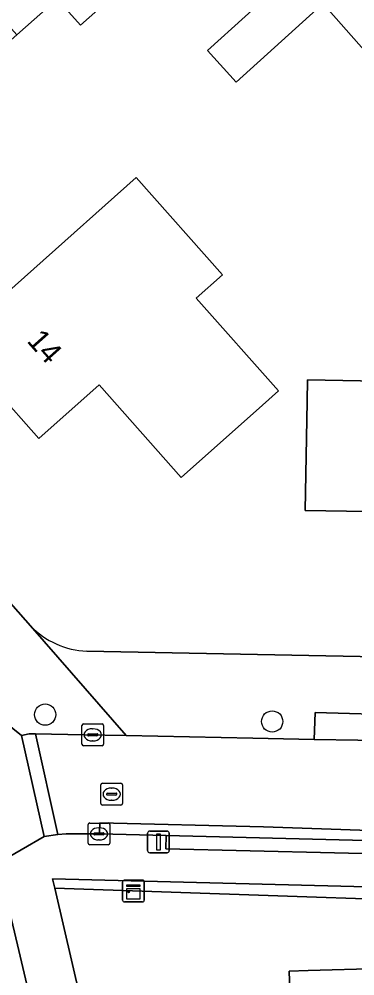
# Model space of a CAD drawing. Extents: x 157320 to 158835, y 386650 to 388491.
# Drawn here: x 157737.78 to 157753.21, y 387870.56 to 387914.5 of the extents above; entities that cross this region are included whole.
import ezdxf

# ---------------------------------------------------------------- set-up
doc = ezdxf.new("R2010")
doc.units = 0
for name, color, linetype in [('IMGEO_Boom', 7, 'Continuous'), ('IMGEO_Erf', 7, 'Continuous'), ('IMGEO_Gemengd_bos', 7, 'Continuous'), ('IMGEO_Groenvoorziening', 7, 'Continuous'), ('IMGEO_Haag', 7, 'Continuous'), ('IMGEO_Hek', 7, 'Continuous'), ('IMGEO_Kast', 7, 'Continuous'), ('IMGEO_Kolk', 7, 'Continuous'), ('IMGEO_Lichtmast', 7, 'Continuous'), ('IMGEO_Pand', 7, 'Continuous'), ('IMGEO_Pand_nummerreeks', 7, 'Continuous'), ('IMGEO_Rijbaan_lokaal_open', 7, 'Continuous'), ('IMGEO_Rioolput', 7, 'Continuous'), ('IMGEO_Voetpad_open', 7, 'Continuous')]:
    doc.layers.add(name, color=color, linetype=linetype)

msp = doc.modelspace()

# ---------------------------------------------------------------- linework, layer by layer
at = {"layer": 'IMGEO_Boom'}
for centre in [(157738.977, 387882.563), (157749.413, 387882.246)]:
    msp.add_circle(centre, 0.489, dxfattribs=at)
at = {"layer": 'IMGEO_Erf'}
for points in [[(157743.79, 387924.212), (157747.36, 387920.2), (157742.873, 387916.239), (157740.596, 387914.228), (157739.536, 387915.429), (157737.672, 387913.783), (157733.5, 387910.1), (157734.56, 387908.9), (157733.835, 387908.255), (157730.1, 387904.93), (157728.693, 387906.525), (157725.414, 387903.634), (157722.487, 387906.954), (157725.766, 387909.846), (157722.64, 387913.39), (157727.11, 387917.36), (157729.561, 387914.586), (157733.704, 387918.246), (157737.84, 387921.9), (157735.37, 387924.67), (157739.86, 387928.63), (157743.183, 387924.894)], [(157752.248, 387915.681), (157747.758, 387911.602), (157746.438, 387913.055), (157749.906, 387916.205), (157748.79, 387917.433), (157749.813, 387918.362)], [(157749.71, 387897.43), (157748.968, 387896.771), (157745.23, 387893.45), (157741.46, 387897.7), (157738.69, 387895.25), (157734.72, 387899.71), (157738.455, 387903.035), (157743.158, 387907.222), (157747.122, 387902.756), (157745.925, 387901.694)], [(157762.628, 387893.04), (157762.53, 387888.04), (157756.55, 387888.16), (157756.62, 387891.84), (157750.93, 387891.94), (157751.022, 387896.94), (157751.04, 387897.93), (157756.727, 387897.832), (157756.755, 387899.434), (157762.752, 387899.331)]]:
    msp.add_lwpolyline(points, close=True, dxfattribs=at)
for points in [[(157717.732, 387909.956), (157738.304, 387886.632)], [(157740.895, 387885.472), (157787.217, 387884.577), (157787.223, 387883.968), (157792.579, 387883.845), (157792.532, 387881.817), (157794.538, 387881.714), (157807.348, 387881.058)], [(157791.134, 387867.776), (157791.134, 387870.919), (157774.059, 387870.543), (157774.007, 387871.982), (157761.056, 387872.053), (157761.038, 387871.083), (157751.067, 387870.808), (157750.201, 387870.784), (157750.238, 387869.454)]]:
    msp.add_lwpolyline(points, dxfattribs=at)
msp.add_arc((157741.079, 387889.356), 3.888, 224.4696, 267.294, dxfattribs=at)
at = {"layer": 'IMGEO_Gemengd_bos'}
msp.add_lwpolyline([(157739.416, 387874.598), (157740.621, 387869.428), (157750.238, 387869.454), (157750.201, 387870.784), (157751.067, 387870.808), (157761.038, 387871.083), (157761.056, 387872.053), (157774.007, 387871.982), (157774.059, 387870.543), (157791.134, 387870.919), (157791.122, 387872.809)], close=True, dxfattribs=at)
at = {"layer": 'IMGEO_Groenvoorziening'}
for points in [[(157791.045, 387875.839), (157744.538, 387877.007), (157744.524, 387876.392), (157767.778, 387875.853), (157791.047, 387875.315)], [(157791.117, 387873.502), (157791.124, 387873.701), (157739.318, 387875.019), (157739.416, 387874.598), (157791.122, 387872.809)]]:
    msp.add_lwpolyline(points, close=True, dxfattribs=at)
msp.add_lwpolyline([(157734.718, 387871.279), (157735.29, 387868.665), (157735.804, 387868.801), (157742.697, 387839.705), (157745.166, 387840.283), (157737.764, 387871.725), (157736.8, 387875.741)], dxfattribs=at)
at = {"layer": 'IMGEO_Haag'}
for points in [[(157791.045, 387875.839), (157744.538, 387877.007), (157744.524, 387876.392), (157767.778, 387875.853), (157791.047, 387875.315)], [(157791.117, 387873.502), (157791.124, 387873.701), (157739.318, 387875.019), (157739.416, 387874.598), (157791.122, 387872.809)]]:
    msp.add_lwpolyline(points, close=True, dxfattribs=at)
at = {"layer": 'IMGEO_Hek'}
msp.add_lwpolyline([(157779.859, 387921.796), (157765.27, 387908.887), (157757.225, 387909.025), (157747.36, 387920.2)], dxfattribs=at)
at = {"layer": 'IMGEO_Kast'}
for p, q in [((157742.608, 387874.958), (157743.449, 387874.958)), ((157743.449, 387874.958), (157742.608, 387874.958)), ((157742.533, 387874.033), (157742.533, 387874.874)), ((157742.533, 387874.874), (157742.533, 387874.033)), ((157743.533, 387874.883), (157743.533, 387874.042)), ((157743.533, 387874.042), (157743.533, 387874.883)), ((157743.458, 387873.958), (157742.617, 387873.958)), ((157742.617, 387873.958), (157743.458, 387873.958))]:
    msp.add_line(p, q, dxfattribs=at)
for points in [[(157742.728, 387874.748), (157743.328, 387874.748), (157743.328, 387874.663), (157742.728, 387874.663), (157742.728, 387874.748)], [(157742.728, 387874.573), (157743.328, 387874.573), (157743.328, 387874.084), (157742.728, 387874.084), (157742.728, 387874.573)]]:
    msp.add_lwpolyline(points, dxfattribs=at)
msp.add_circle((157742.812, 387874.422), 0.0377, dxfattribs=at)
for centre, start, end in [((157742.611, 387874.88), 92.4484, 184.2845), ((157742.611, 387874.88), 92.4484, 184.2845), ((157743.455, 387874.88), 2.4484, 94.2845), ((157743.455, 387874.88), 2.4484, 94.2845), ((157742.611, 387874.036), 182.4484, 274.2845), ((157742.611, 387874.036), 182.4484, 274.2845), ((157743.455, 387874.036), 272.4484, 4.2845), ((157743.455, 387874.036), 272.4484, 4.2845)]:
    msp.add_arc(centre, 0.0779, start, end, dxfattribs=at)
at = {"layer": 'IMGEO_Kolk'}
for p, q in [((157740.663, 387881.205), (157740.663, 387882.057)), ((157740.738, 387882.131), (157741.59, 387882.131)), ((157741.664, 387882.057), (157741.664, 387881.205)), ((157740.922, 387881.625), (157740.922, 387881.637)), ((157741.36, 387881.588), (157740.962, 387881.588)), ((157740.965, 387881.674), (157741.363, 387881.674)), ((157741.151, 387881.911), (157741.176, 387881.911)), ((157741.406, 387881.637), (157741.406, 387881.625)), ((157741.59, 387881.131), (157740.738, 387881.131)), ((157741.174, 387881.351), (157741.149, 387881.351)), ((157741.025, 387877.584), (157741.877, 387877.584)), ((157740.95, 387876.658), (157740.95, 387877.51)), ((157741.252, 387877.127), (157741.65, 387877.127)), ((157741.438, 387877.364), (157741.463, 387877.364)), ((157741.951, 387877.51), (157741.951, 387876.658)), ((157741.209, 387877.078), (157741.209, 387877.09)), ((157741.647, 387877.041), (157741.249, 387877.041)), ((157741.461, 387876.804), (157741.436, 387876.804)), ((157741.693, 387877.09), (157741.693, 387877.078)), ((157741.877, 387876.584), (157741.025, 387876.584))]:
    msp.add_line(p, q, dxfattribs=at)
for points in [[(157740.663, 387881.205), (157740.663, 387882.057)], [(157740.738, 387882.131), (157741.59, 387882.131)], [(157741.664, 387882.057), (157741.664, 387881.205)], [(157741.59, 387881.131), (157740.738, 387881.131)], [(157741.025, 387877.584), (157741.877, 387877.584)], [(157740.95, 387876.658), (157740.95, 387877.51)], [(157741.951, 387877.51), (157741.951, 387876.658)], [(157741.877, 387876.584), (157741.025, 387876.584)]]:
    msp.add_lwpolyline(points, dxfattribs=at)
for centre, radius, start, end in [((157740.74, 387882.055), 0.0765, 91.552, 178.448), ((157740.74, 387882.055), 0.0765, 91.552, 178.448), ((157741.588, 387882.055), 0.0765, 1.552, 88.448), ((157741.588, 387882.055), 0.0765, 1.552, 88.448), ((157740.962, 387881.634), 0.0403, 85.8775, 175.7526), ((157740.959, 387881.624), 0.0366, 178.938, 274.7102), ((157741.363, 387881.631), 0.043, 264.8664, 352.4533), ((157741.367, 387881.636), 0.0386, 1.7309, 96.639), ((157740.74, 387881.207), 0.0765, 181.552, 268.448), ((157740.74, 387881.207), 0.0765, 181.552, 268.448), ((157741.588, 387881.207), 0.0765, 271.552, 358.448), ((157741.588, 387881.207), 0.0765, 271.552, 358.448), ((157741.027, 387877.508), 0.0765, 91.552, 178.448), ((157741.027, 387877.508), 0.0765, 91.552, 178.448), ((157741.875, 387877.508), 0.0765, 1.552, 88.448), ((157741.875, 387877.508), 0.0765, 1.552, 88.448), ((157741.249, 387877.087), 0.0403, 85.8775, 175.7526), ((157741.654, 387877.089), 0.0386, 1.7309, 96.639), ((157741.246, 387877.077), 0.0366, 178.938, 274.7102), ((157741.65, 387877.084), 0.043, 264.8664, 352.4533), ((157741.027, 387876.66), 0.0765, 181.552, 268.448), ((157741.027, 387876.66), 0.0765, 181.552, 268.448), ((157741.875, 387876.66), 0.0765, 271.552, 358.448), ((157741.875, 387876.66), 0.0765, 271.552, 358.448)]:
    msp.add_arc(centre, radius, start, end, dxfattribs=at)
for centre, major_axis, ratio, start_param, end_param in [((157741.15, 387881.631), (-0.387, 0.002), 0.722429, 4.712389, 7.853982), ((157741.175, 387881.631), (-0.39, 0.002), 0.717154, 1.570796, 4.712389), ((157741.437, 387877.084), (-0.387, 0.002), 0.722429, 4.712389, 7.853982), ((157741.462, 387877.084), (-0.39, 0.002), 0.717154, 1.570796, 4.712389)]:
    msp.add_ellipse(centre, major_axis=major_axis, ratio=ratio, start_param=start_param, end_param=end_param, dxfattribs=at)
at = {"layer": 'IMGEO_Lichtmast'}
for p, q in [((157743.688, 387876.314), (157743.688, 387877.114)), ((157743.688, 387877.114), (157743.688, 387876.314)), ((157743.788, 387877.214), (157744.578, 387877.214)), ((157744.578, 387877.214), (157743.788, 387877.214)), ((157744.678, 387877.114), (157744.678, 387876.314)), ((157744.678, 387876.314), (157744.678, 387877.114)), ((157744.578, 387876.214), (157743.788, 387876.214)), ((157743.788, 387876.214), (157744.578, 387876.214))]:
    msp.add_line(p, q, dxfattribs=at)
msp.add_lwpolyline([(157744.108, 387877.089), (157744.258, 387877.089), (157744.258, 387876.339), (157744.108, 387876.339), (157744.108, 387877.089)], dxfattribs=at)
for centre, start, end in [((157743.788, 387877.114), 90, 180), ((157743.788, 387877.114), 90, 180), ((157744.578, 387877.114), 0, 90), ((157744.578, 387877.114), 360, 90), ((157743.788, 387876.314), 180, 270), ((157743.788, 387876.314), 180, 270), ((157744.578, 387876.314), 270, 0), ((157744.578, 387876.314), 270, 0)]:
    msp.add_arc(centre, 0.1, start, end, dxfattribs=at)
at = {"layer": 'IMGEO_Pand'}
for points in [[(157743.79, 387924.212), (157743.183, 387924.894), (157739.86, 387928.63), (157735.37, 387924.67), (157737.84, 387921.9), (157733.704, 387918.246), (157737.672, 387913.783), (157739.536, 387915.429), (157740.596, 387914.228), (157742.873, 387916.239), (157747.36, 387920.2)], [(157752.248, 387915.681), (157749.813, 387918.362), (157748.79, 387917.433), (157749.906, 387916.205), (157746.438, 387913.055), (157747.758, 387911.602)], [(157748.968, 387896.771), (157749.71, 387897.43), (157745.925, 387901.694), (157747.122, 387902.756), (157743.158, 387907.222), (157738.455, 387903.035), (157734.72, 387899.71), (157738.69, 387895.25), (157741.46, 387897.7), (157745.23, 387893.45)], [(157762.628, 387893.04), (157762.752, 387899.331), (157756.755, 387899.434), (157756.727, 387897.832), (157751.04, 387897.93), (157751.022, 387896.94), (157750.93, 387891.94), (157756.62, 387891.84), (157756.55, 387888.16), (157762.53, 387888.04)]]:
    msp.add_lwpolyline(points, close=True, dxfattribs=at)
at = {"layer": 'IMGEO_Rijbaan_lokaal_open'}
for points in [[(157736.8, 387875.741), (157738.925, 387876.959), (157737.888, 387881.597), (157730.793, 387887.312)], [(157755.35, 387881.352), (157751.349, 387881.426), (157748.524, 387881.478), (157742.706, 387881.599), (157740.752, 387881.636), (157738.532, 387881.673), (157739.56, 387877.063), (157739.942, 387877.092), (157741.161, 387877.092), (157741.478, 387877.084), (157741.486, 387877.589), (157749.009, 387877.405), (157756.547, 387877.145), (157768.062, 387876.825), (157779.577, 387876.504), (157789.967, 387876.221), (157800.356, 387875.937)], [(157768.062, 387876.825), (157756.547, 387877.145), (157749.009, 387877.405), (157741.486, 387877.589), (157741.478, 387877.084), (157744.538, 387877.007), (157791.045, 387875.839), (157794.539, 387875.751), (157800.179, 387875.592), (157800.35, 387875.587)]]:
    msp.add_lwpolyline(points, dxfattribs=at)
msp.add_lwpolyline([(157739.56, 387877.063), (157738.532, 387881.673), (157738.239, 387881.68), (157737.888, 387881.597), (157738.925, 387876.959)], close=True, dxfattribs=at)
at = {"layer": 'IMGEO_Rioolput'}
for p, q in [((157741.536, 387878.482), (157741.536, 387879.334)), ((157741.611, 387879.408), (157742.463, 387879.408)), ((157742.537, 387879.334), (157742.537, 387878.482)), ((157741.795, 387878.902), (157741.795, 387878.914)), ((157742.233, 387878.865), (157741.835, 387878.865)), ((157741.838, 387878.951), (157742.236, 387878.951)), ((157742.024, 387879.188), (157742.049, 387879.188)), ((157742.279, 387878.914), (157742.279, 387878.902)), ((157742.047, 387878.628), (157742.022, 387878.628)), ((157742.463, 387878.408), (157741.611, 387878.408))]:
    msp.add_line(p, q, dxfattribs=at)
for points in [[(157741.536, 387878.482), (157741.536, 387879.334)], [(157741.611, 387879.408), (157742.463, 387879.408)], [(157742.537, 387879.334), (157742.537, 387878.482)], [(157742.463, 387878.408), (157741.611, 387878.408)]]:
    msp.add_lwpolyline(points, dxfattribs=at)
for centre, radius, start, end in [((157741.613, 387879.332), 0.0765, 91.552, 178.448), ((157741.613, 387879.332), 0.0765, 91.552, 178.448), ((157742.461, 387879.332), 0.0765, 1.552, 88.448), ((157742.461, 387879.332), 0.0765, 1.552, 88.448), ((157741.835, 387878.911), 0.0403, 85.8775, 175.7526), ((157741.832, 387878.901), 0.0366, 178.938, 274.7102), ((157742.236, 387878.908), 0.043, 264.8664, 352.4533), ((157742.24, 387878.913), 0.0386, 1.7309, 96.639), ((157741.613, 387878.484), 0.0765, 181.552, 268.448), ((157741.613, 387878.484), 0.0765, 181.552, 268.448), ((157742.461, 387878.484), 0.0765, 271.552, 358.448), ((157742.461, 387878.484), 0.0765, 271.552, 358.448)]:
    msp.add_arc(centre, radius, start, end, dxfattribs=at)
for centre, major_axis, ratio, start_param, end_param in [((157742.023, 387878.908), (-0.387, 0.002), 0.722429, 4.712389, 7.853982), ((157742.048, 387878.908), (-0.39, 0.002), 0.717154, 1.570796, 4.712389)]:
    msp.add_ellipse(centre, major_axis=major_axis, ratio=ratio, start_param=start_param, end_param=end_param, dxfattribs=at)
at = {"layer": 'IMGEO_Voetpad_open'}
for points in [[(157725.613, 387891.81), (157728.384, 387888.636), (157729.014, 387887.847), (157729.737, 387886.866), (157729.87, 387886.654), (157730.793, 387887.312), (157737.888, 387881.597), (157738.239, 387881.68), (157738.532, 387881.673), (157740.752, 387881.636), (157742.706, 387881.599), (157738.304, 387886.632), (157717.732, 387909.956)], [(157738.304, 387886.632), (157742.706, 387881.599), (157748.524, 387881.478), (157751.349, 387881.426), (157751.382, 387882.655), (157755.603, 387882.544), (157755.542, 387881.44)], [(157807.348, 387881.058), (157794.538, 387881.714), (157792.532, 387881.817), (157792.579, 387883.845), (157787.223, 387883.968), (157787.217, 387884.577), (157740.895, 387885.472)], [(157755.542, 387881.44), (157755.603, 387882.544), (157751.382, 387882.655), (157751.349, 387881.426)], [(157751.349, 387881.426), (157755.35, 387881.352)], [(157740.621, 387869.428), (157739.416, 387874.598), (157739.318, 387875.019), (157791.124, 387873.701), (157791.047, 387875.315), (157767.778, 387875.853), (157744.524, 387876.392), (157744.538, 387877.007), (157741.478, 387877.084), (157741.161, 387877.092), (157739.942, 387877.092), (157739.56, 387877.063), (157738.925, 387876.959), (157736.8, 387875.741), (157737.764, 387871.725), (157745.166, 387840.283)]]:
    msp.add_lwpolyline(points, dxfattribs=at)
msp.add_arc((157741.079, 387889.356), 3.888, 224.4696, 267.294, dxfattribs=at)

# ---------------------------------------------------------------- texts
at = {"layer": 'IMGEO_Pand_nummerreeks'}
msp.add_text('14', height=1, rotation=311.6734, dxfattribs=at).set_placement((157738.099, 387899.704))

doc.saveas('drawing.dxf')
